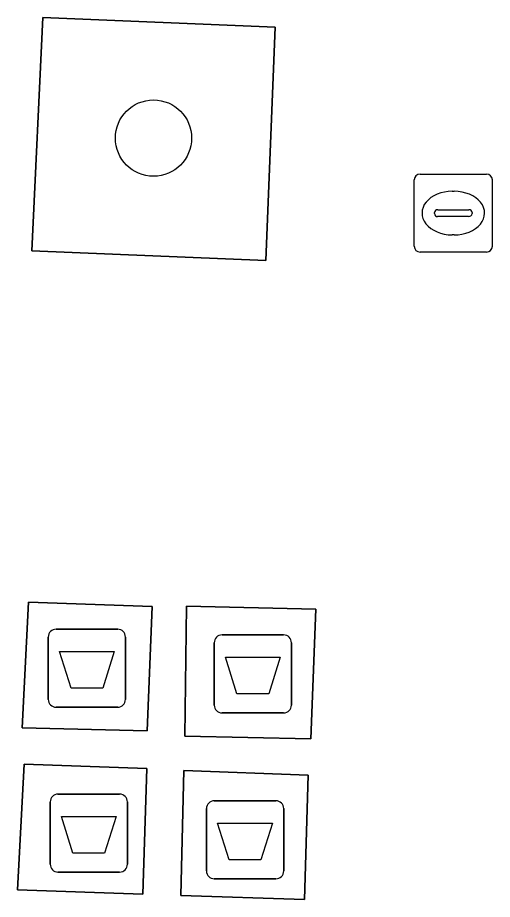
# Model space of a CAD drawing. Extents: x 160888 to 161385, y 386490 to 386908.
# Drawn here: x 161052.85 to 161058.93, y 386664.38 to 386675.68 of the extents above; entities that cross this region are included whole.
import ezdxf

# ---------------------------------------------------------------- set-up
doc = ezdxf.new("R2010")
doc.units = 0
for name, color, linetype in [('IMGEO_Afval_apart_plaats', 7, 'Continuous'), ('IMGEO_Boom', 7, 'Continuous'), ('IMGEO_Groenvoorziening', 7, 'Continuous'), ('IMGEO_Kolk', 7, 'Continuous'), ('IMGEO_Voetpad_gesloten', 7, 'Continuous'), ('IMGEO_Voetpad_open', 7, 'Continuous')]:
    doc.layers.add(name, color=color, linetype=linetype)

msp = doc.modelspace()

# ---------------------------------------------------------------- linework, layer by layer
at = {"layer": 'IMGEO_Afval_apart_plaats'}
for p, q in [((161053.338, 386667.841), (161054.128, 386667.841)), ((161054.128, 386667.841), (161053.338, 386667.841)), ((161053.238, 386666.941), (161053.238, 386667.741)), ((161053.238, 386667.741), (161053.238, 386666.941)), ((161054.228, 386667.741), (161054.228, 386666.941)), ((161054.228, 386666.941), (161054.228, 386667.741)), ((161055.465, 386667.767), (161056.255, 386667.767)), ((161056.255, 386667.767), (161055.465, 386667.767)), ((161055.365, 386666.867), (161055.365, 386667.667)), ((161055.365, 386667.667), (161055.365, 386666.867)), ((161056.355, 386667.667), (161056.355, 386666.867)), ((161056.355, 386666.867), (161056.355, 386667.667)), ((161054.128, 386666.841), (161053.338, 386666.841)), ((161053.338, 386666.841), (161054.128, 386666.841)), ((161056.255, 386666.767), (161055.465, 386666.767)), ((161055.465, 386666.767), (161056.255, 386666.767)), ((161053.363, 386665.726), (161054.153, 386665.726)), ((161054.153, 386665.726), (161053.363, 386665.726)), ((161053.263, 386664.826), (161053.263, 386665.626)), ((161053.263, 386665.626), (161053.263, 386664.826)), ((161054.253, 386665.626), (161054.253, 386664.826)), ((161054.253, 386664.826), (161054.253, 386665.626)), ((161055.366, 386665.64), (161056.156, 386665.64)), ((161056.156, 386665.64), (161055.366, 386665.64)), ((161055.266, 386664.74), (161055.266, 386665.54)), ((161055.266, 386665.54), (161055.266, 386664.74)), ((161056.256, 386665.54), (161056.256, 386664.74)), ((161056.256, 386664.74), (161056.256, 386665.54)), ((161054.153, 386664.726), (161053.363, 386664.726)), ((161053.363, 386664.726), (161054.153, 386664.726)), ((161056.156, 386664.64), (161055.366, 386664.64)), ((161055.366, 386664.64), (161056.156, 386664.64))]:
    msp.add_line(p, q, dxfattribs=at)
for points in [[(161053.381, 386667.555), (161054.085, 386667.555), (161053.936, 386667.085), (161053.53, 386667.085), (161053.381, 386667.555)], [(161055.508, 386667.481), (161056.212, 386667.481), (161056.063, 386667.011), (161055.657, 386667.011), (161055.508, 386667.481)], [(161053.406, 386665.44), (161054.11, 386665.44), (161053.961, 386664.97), (161053.555, 386664.97), (161053.406, 386665.44)], [(161055.409, 386665.354), (161056.113, 386665.354), (161055.964, 386664.884), (161055.558, 386664.884), (161055.409, 386665.354)]]:
    msp.add_lwpolyline(points, dxfattribs=at)
for centre, start, end in [((161053.338, 386667.741), 90, 180), ((161053.338, 386667.741), 90, 180), ((161054.128, 386667.741), 0, 90), ((161054.128, 386667.741), 360, 90), ((161055.465, 386667.667), 90, 180), ((161055.465, 386667.667), 90, 180), ((161056.255, 386667.667), 0, 90), ((161056.255, 386667.667), 360, 90), ((161053.338, 386666.941), 180, 270), ((161053.338, 386666.941), 180, 270), ((161054.128, 386666.941), 270, 0), ((161054.128, 386666.941), 270, 0), ((161055.465, 386666.867), 180, 270), ((161055.465, 386666.867), 180, 270), ((161056.255, 386666.867), 270, 0), ((161056.255, 386666.867), 270, 0), ((161053.363, 386665.626), 90, 180), ((161053.363, 386665.626), 90, 180), ((161054.153, 386665.626), 0, 90), ((161054.153, 386665.626), 360, 90), ((161055.366, 386665.54), 90, 180), ((161055.366, 386665.54), 90, 180), ((161056.156, 386665.54), 0, 90), ((161056.156, 386665.54), 360, 90), ((161053.363, 386664.826), 180, 270), ((161053.363, 386664.826), 180, 270), ((161054.153, 386664.826), 270, 0), ((161054.153, 386664.826), 270, 0), ((161055.366, 386664.74), 180, 270), ((161055.366, 386664.74), 180, 270), ((161056.156, 386664.74), 270, 0), ((161056.156, 386664.74), 270, 0)]:
    msp.add_arc(centre, 0.1, start, end, dxfattribs=at)
at = {"layer": 'IMGEO_Boom'}
msp.add_circle((161054.587, 386674.14), 0.489, dxfattribs=at)
at = {"layer": 'IMGEO_Groenvoorziening'}
msp.add_lwpolyline([(161053.167, 386675.685), (161053.029, 386672.692), (161056.027, 386672.572), (161056.145, 386675.562)], close=True, dxfattribs=at)
at = {"layer": 'IMGEO_Kolk'}
for p, q in [((161057.928, 386672.752), (161057.928, 386673.604)), ((161058.003, 386673.678), (161058.855, 386673.678)), ((161058.929, 386673.604), (161058.929, 386672.752)), ((161058.416, 386673.458), (161058.441, 386673.458)), ((161058.187, 386673.172), (161058.187, 386673.184)), ((161058.23, 386673.221), (161058.628, 386673.221)), ((161058.671, 386673.184), (161058.671, 386673.172)), ((161058.625, 386673.135), (161058.227, 386673.135)), ((161058.439, 386672.898), (161058.414, 386672.898)), ((161058.855, 386672.678), (161058.003, 386672.678))]:
    msp.add_line(p, q, dxfattribs=at)
for points in [[(161057.928, 386672.752), (161057.928, 386673.604)], [(161058.003, 386673.678), (161058.855, 386673.678)], [(161058.929, 386673.604), (161058.929, 386672.752)], [(161058.855, 386672.678), (161058.003, 386672.678)]]:
    msp.add_lwpolyline(points, dxfattribs=at)
for centre, radius, start, end in [((161058.005, 386673.602), 0.0765, 91.552, 178.448), ((161058.005, 386673.602), 0.0765, 91.552, 178.448), ((161058.853, 386673.602), 0.0765, 1.552, 88.448), ((161058.853, 386673.602), 0.0765, 1.552, 88.448), ((161058.227, 386673.181), 0.0403, 85.8775, 175.7526), ((161058.224, 386673.171), 0.0366, 178.938, 274.7102), ((161058.628, 386673.178), 0.043, 264.8664, 352.4533), ((161058.632, 386673.183), 0.0386, 1.7309, 96.639), ((161058.005, 386672.754), 0.0765, 181.552, 268.448), ((161058.005, 386672.754), 0.0765, 181.552, 268.448), ((161058.853, 386672.754), 0.0765, 271.552, 358.448), ((161058.853, 386672.754), 0.0765, 271.552, 358.448)]:
    msp.add_arc(centre, radius, start, end, dxfattribs=at)
for centre, major_axis, ratio, start_param, end_param in [((161058.415, 386673.178), (-0.387, 0.002), 0.722429, 4.712389, 7.853982), ((161058.44, 386673.178), (-0.39, 0.002), 0.717154, 1.570796, 4.712389)]:
    msp.add_ellipse(centre, major_axis=major_axis, ratio=ratio, start_param=start_param, end_param=end_param, dxfattribs=at)
at = {"layer": 'IMGEO_Voetpad_gesloten'}
for points in [[(161052.906, 386666.575), (161054.507, 386666.536), (161054.571, 386668.134), (161052.983, 386668.186)], [(161055.011, 386668.135), (161054.988, 386666.47), (161056.605, 386666.437), (161056.666, 386668.097)], [(161052.846, 386664.5), (161054.452, 386664.442), (161054.502, 386666.053), (161052.929, 386666.109)], [(161054.974, 386666.028), (161054.939, 386664.427), (161056.522, 386664.376), (161056.57, 386665.971)]]:
    msp.add_lwpolyline(points, close=True, dxfattribs=at)
at = {"layer": 'IMGEO_Voetpad_open'}
for points in [[(161056.145, 386675.562), (161056.027, 386672.572), (161053.029, 386672.692), (161053.167, 386675.685)], [(161054.571, 386668.134), (161054.507, 386666.536), (161052.906, 386666.575), (161052.983, 386668.186)], [(161056.666, 386668.097), (161056.605, 386666.437), (161054.988, 386666.47), (161055.011, 386668.135)], [(161054.502, 386666.053), (161054.452, 386664.442), (161052.846, 386664.5), (161052.929, 386666.109)], [(161056.57, 386665.971), (161056.522, 386664.376), (161054.939, 386664.427), (161054.974, 386666.028)]]:
    msp.add_lwpolyline(points, close=True, dxfattribs=at)

doc.saveas('drawing.dxf')
